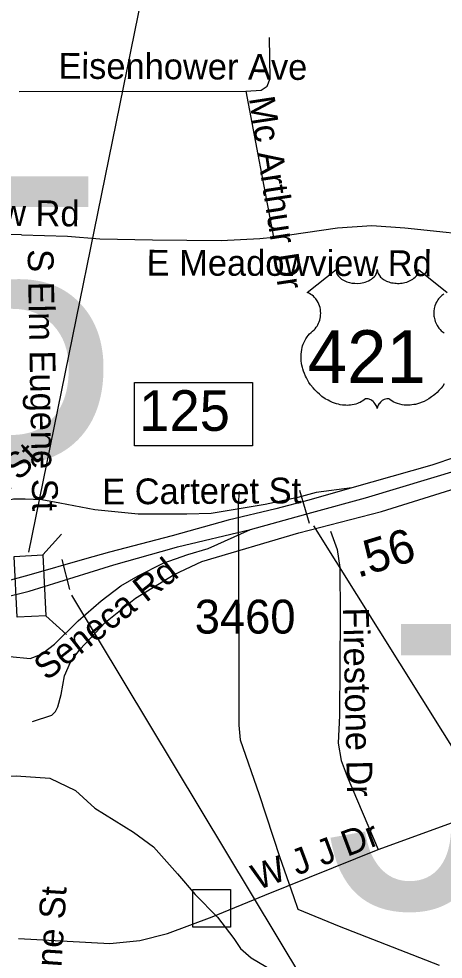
# Model space of a CAD drawing. Extents: x 1662474 to 1856135, y 779280 to 917889.
# Drawn here: x 1765976 to 1767542, y 831498 to 834969 of the extents above; entities that cross this region are included whole.
import ezdxf

# ---------------------------------------------------------------- set-up
doc = ezdxf.new("R2010")
doc.units = 0
for name, color, linetype in [('Exist Hydrographic Creek Single Shore', 7, 'Continuous'), ('Exist Road Non-System Structure Non-Sys NCDOT Attributed CELL', 7, 'Continuous'), ('Exist Road Non-System Structure Non-Sys NCDOT Number Label', 7, 'Continuous'), ('Exist Road Non-System Structure Non-Sys Other Attributed CELL', 7, 'Continuous'), ('Exist Road Non-System Structure Non-Sys Other Number Label', 7, 'Continuous'), ('Exist Road Non-System Type 51', 7, 'Continuous'), ('Exist Road Non-System Type 51 Label', 7, 'Continuous'), ('Exist Road Primary Interstate Divided Center Attributed', 7, 'Continuous'), ('Exist Road Primary Interstate Interchange CELL', 7, 'Continuous'), ('Exist Road Primary Interstate Ramp 1 Lane Attributed', 7, 'Continuous'), ('Exist Road Primary Interstate Structure Ovrhead Sign CELL', 7, 'Continuous'), ('Exist Road Primary Interstate Structure Ovrhead Sign Number Label', 7, 'Continuous'), ('Exist Road Primary US Shield CELL', 7, 'Continuous'), ('Exist Road Primary US Shield Number Label', 7, 'Continuous'), ('Exist Road Primary US Structure Ovrhead Sign CELL', 7, 'Continuous'), ('Exist Road Secondary Mileage Tenths English Label', 7, 'Continuous'), ('Exist Road Secondary Type 51 Attributed', 7, 'Continuous'), ('Exist Road Secondary Type 51 Number Label', 7, 'Continuous'), ('Exist Utilities Electrical Transmission Line', 7, 'Continuous')]:
    doc.layers.add(name, color=color, linetype=linetype)

msp = doc.modelspace()

# ---------------------------------------------------------------- linework, layer by layer
at = {"layer": 'Exist Hydrographic Creek Single Shore'}
msp.add_lwpolyline([(1765859.9, 832172.1), (1765966.1, 832175.2), (1766090.9, 832166), (1766185.1, 832120.6), (1766256.8, 832055.2), (1766399.8, 831966.8), (1766472.8, 831913.2), (1766561.4, 831813.6), (1766626.5, 831736.6), (1766708.6, 831653.7), (1766769.9, 831574.7), (1766793.5, 831537.2), (1766833.6, 831502.8), (1766914.5, 831455.6), (1767024.1, 831400.4), (1767070.1, 831377.1), (1767182.6, 831325.6)], dxfattribs=at)
at = {"layer": 'Exist Road Non-System Structure Non-Sys NCDOT Attributed CELL'}
for p, q in [((1766133.5, 833066.7), (1766064.4, 832990.4)), ((1766075.2, 832765.3), (1766151.5, 832696.3))]:
    msp.add_line(p, q, dxfattribs=at)
msp.add_lwpolyline([(1766064.4, 832990.4), (1766075.7, 832765.3), (1765970.6, 832760.1), (1765959.3, 832985.1)], close=True, dxfattribs=at)
at = {"layer": 'Exist Road Non-System Structure Non-Sys NCDOT Number Label'}
msp.add_line((1766013.3, 833000.8), (1766546.1, 835619.7), dxfattribs=at)
at = {"layer": 'Exist Road Non-System Structure Non-Sys Other Attributed CELL'}
msp.add_lwpolyline([(1766617.8, 831755.1), (1766756.8, 831755.1), (1766756.8, 831616), (1766617.8, 831616)], close=True, dxfattribs=at)
at = {"layer": 'Exist Road Non-System Type 51'}
for p, q in [((1765977.6, 834701.1), (1766814.1, 834702.2)), ((1766814.1, 834702.2), (1766916.2, 834162.9))]:
    msp.add_line(p, q, dxfattribs=at)
for points in [[(1766814.1, 834702.2), (1766870.4, 834705.6), (1766892.9, 834720.2), (1766903.9, 834748.4), (1766901.6, 834900.1)], [(1765985.6, 834171.8), (1765021.2, 834184.1), (1764400.9, 834202.2)], [(1766916.2, 834162.9), (1767151.6, 834197.4), (1767278.1, 834206.7), (1767400.8, 834197.4), (1767729.1, 834162.9), (1767949.4, 834130), (1768060.6, 834106.9), (1768137, 834080.7)], [(1765985.6, 834171.8), (1766155.6, 834167.5), (1766274.6, 834157), (1766469, 834153.6), (1766722.4, 834150.5), (1766865.9, 834158.6), (1766916.2, 834162.9)], [(1767126.5, 833078.1), (1767150.1, 833010.6), (1767160.4, 832944.2), (1767161.4, 832766.5), (1767159.1, 832397.8), (1767154.6, 832295.7), (1767165.9, 832231.4), (1767187.6, 832172), (1767301.9, 831903.5)], [(1767301.9, 831903.5), (1767864, 832106.9), (1768074.2, 832196.7), (1768234.9, 832297), (1768409.9, 832418.2), (1768602.4, 832561.8), (1768688.9, 832611.9), (1768818.4, 832666.5)], [(1765974.6, 831573.9), (1766311.6, 831556), (1766422.1, 831566.5), (1766524.1, 831593.4), (1766689.2, 831653.9), (1766883.8, 831733.8), (1767301.9, 831903.5)]]:
    msp.add_lwpolyline(points, dxfattribs=at)
at = {"layer": 'Exist Road Primary Interstate Divided Center Attributed'}
for points in [[(1768742.6, 833889.7), (1768506, 833772.7), (1768356.1, 833698.3), (1768127.2, 833589.9), (1767984.5, 833522), (1767903.5, 833483.4), (1767675, 833380.4), (1767500.2, 833322.1), (1767205.1, 833237.8)], [(1766830.4, 833084.3), (1767057.8, 833146.7), (1767255.3, 833200.5), (1767610.3, 833308.2), (1767803.6, 833387.4), (1767984.3, 833469.8), (1768147.5, 833547.5), (1768363.4, 833650.4), (1768535.8, 833730.4), (1768540.9, 833732.7), (1768774.1, 833845)], [(1767205.1, 833237.8), (1767046.1, 833192), (1766924.5, 833160.6), (1766748.2, 833118.2), (1766542.2, 833061.2), (1766310.8, 833001), (1766217.9, 832974.3), (1766013.4, 832915.6)], [(1766014.5, 832856.3), (1766236, 832925.2), (1766326.7, 832953.4), (1766549.8, 833016.7), (1766561.2, 833020), (1766830.4, 833084.3)], [(1766013.4, 832915.6), (1765732.6, 832839.8), (1765715.1, 832835.1), (1765369.3, 832745.2), (1765204.5, 832702.8)], [(1765272.4, 832663.3), (1765323.3, 832679), (1765403.7, 832700.6), (1765618.4, 832758.8), (1765733.5, 832787.1), (1766014.5, 832856.3)]]:
    msp.add_lwpolyline(points, dxfattribs=at)
at = {"layer": 'Exist Road Primary Interstate Interchange CELL'}
msp.add_lwpolyline([(1766402.9, 833626.6), (1766837.8, 833626.6), (1766837.8, 833393.4), (1766402.9, 833393.4)], close=True, dxfattribs=at)
at = {"layer": 'Exist Road Primary Interstate Ramp 1 Lane Attributed'}
for points in [[(1767205.1, 833237.8), (1767073.6, 833220.2), (1767005.7, 833202.7), (1766885.2, 833176.4), (1766782.2, 833158.8), (1766685.8, 833143.5), (1766595.9, 833141.3), (1766416.2, 833141.3), (1766256.3, 833156.6), (1766127, 833180.8), (1766061.3, 833193.9), (1765999.9, 833196.1)], [(1765999.9, 833196.1), (1765956.1, 833196.1), (1765936.4, 833191.7), (1765914.4, 833176.4), (1765881.6, 833141.3), (1765798.3, 833047), (1765710.7, 832959.3), (1765647.1, 832906.7), (1765570.4, 832856.3), (1765495.9, 832812.4), (1765403.9, 832773), (1765314, 832744.5), (1765204.5, 832702.8)], [(1765323.3, 832679), (1765414.8, 832672.1), (1765463, 832680.9), (1765524.4, 832689.6), (1765581.4, 832691.8), (1765669, 832685.3), (1765741.3, 832674.3), (1765789.5, 832665.5), (1765857.5, 832641.4), (1765905.7, 832626.1), (1765942.9, 832615.1), (1766017.4, 832608.5), (1766037.1, 832615.1), (1766052.5, 832621.7), (1766065.6, 832628.3), (1766107.3, 832661.1), (1766194.9, 832746.6), (1766280.4, 832821.2), (1766352.7, 832876), (1766416.2, 832913.3), (1766508.3, 832959.3), (1766600.3, 832992.2), (1766674.8, 833014.1), (1766830.4, 833084.3)]]:
    msp.add_lwpolyline(points, dxfattribs=at)
at = {"layer": 'Exist Road Primary Interstate Structure Ovrhead Sign CELL'}
for p, q in [((1767011.4, 833229.2), (1767047.4, 833108)), ((1766134.9, 832973.4), (1766162.7, 832863))]:
    msp.add_line(p, q, dxfattribs=at)
at = {"layer": 'Exist Road Primary Interstate Structure Ovrhead Sign Number Label'}
msp.add_line((1767063.3, 833097.1), (1769485.1, 829227), dxfattribs=at)
at = {"layer": 'Exist Road Primary US Shield CELL'}
for points in [[(1767546, 833621.3), (1767540.4, 833613.6), (1767533.9, 833605.4), (1767526, 833596.8), (1767519.7, 833590.5), (1767511.4, 833583.1), (1767506.4, 833578.9), (1767499.2, 833573.5), (1767489.5, 833567), (1767479.8, 833561.4), (1767471.6, 833557.2), (1767464.3, 833554.1), (1767454.9, 833550.5), (1767439.2, 833546.1), (1767433.5, 833545), (1767426.7, 833543.9), (1767420.3, 833543.3), (1767414.2, 833542.9), (1767405.9, 833542.9), (1767397.7, 833543.6), (1767389.9, 833544.7), (1767381.8, 833546.4), (1767373.3, 833548.9), (1767365.6, 833551.9), (1767357.9, 833555.8), (1767344.7, 833564), (1767340.9, 833566.1), (1767338.8, 833566.6), (1767333.7, 833566.9), (1767328.9, 833565.9), (1767324, 833563.9), (1767321.1, 833562.3), (1767317.2, 833559.8), (1767314.1, 833557.4), (1767310.5, 833553.9), (1767308, 833551), (1767306.1, 833548.8), (1767302.4, 833542.9), (1767301.1, 833540.2), (1767299.7, 833536.6), (1767298.5, 833531.3), (1767296.8, 833538), (1767294.8, 833542.4), (1767292.6, 833546.1), (1767290.2, 833549.5), (1767286.5, 833553.7), (1767283.2, 833556.9), (1767279.2, 833560.2), (1767274.9, 833562.8), (1767271.5, 833564.5), (1767268.4, 833565.7), (1767264.5, 833566.7), (1767261.4, 833566.9), (1767258.8, 833566.9), (1767255.3, 833566.1), (1767250.5, 833562.6), (1767245.9, 833559.5), (1767241, 833556.4), (1767235.1, 833553.2), (1767230.7, 833551.2), (1767225.6, 833549.2), (1767219.6, 833547.2), (1767213, 833545.5), (1767206.3, 833544.2), (1767200.4, 833543.3), (1767194.1, 833542.7), (1767188.4, 833542.5), (1767182.4, 833542.6), (1767176.8, 833543), (1767170.3, 833543.6), (1767162.3, 833544.8), (1767155.7, 833546.3), (1767148.6, 833548.2), (1767141.4, 833550.4), (1767133.7, 833553.4), (1767124, 833557.6), (1767117.3, 833561), (1767106.7, 833567.1), (1767094.3, 833575.7), (1767084.9, 833583.3), (1767078, 833589.5), (1767067.9, 833599.8), (1767062, 833606.6), (1767052.7, 833618.6), (1767046.7, 833627.3), (1767042.8, 833633.7), (1767037.2, 833644), (1767034.1, 833650.5), (1767030.1, 833659.9), (1767026.9, 833668.5), (1767024.3, 833676.7), (1767022.9, 833681.9), (1767020.8, 833691), (1767019.6, 833697.5), (1767018.4, 833706.3), (1767017.8, 833715.7), (1767017.6, 833724.3), (1767017.9, 833731.5), (1767018.7, 833739.8), (1767020.1, 833748.7), (1767021.8, 833756.3), (1767023.3, 833761.7), (1767025.6, 833768.4), (1767028.6, 833775.7), (1767032.1, 833782.8), (1767035.4, 833788.6), (1767039.6, 833794.9), (1767043.8, 833800.2), (1767049.2, 833806.1), (1767054.9, 833811.5), (1767060, 833815.7), (1767066.2, 833821.8), (1767069.4, 833825.4), (1767073.3, 833830.5), (1767076.3, 833835.2), (1767078.8, 833839.4), (1767082, 833845.6), (1767084, 833850.3), (1767086.4, 833857.4), (1767087.6, 833862.5), (1767088.9, 833868.9), (1767089.7, 833875), (1767090, 833882.6), (1767089.8, 833888.9), (1767089, 833896.2), (1767087.6, 833903.3), (1767086, 833909.4), (1767083.3, 833916.5), (1767080.9, 833921.6), (1767076.8, 833928.6), (1767072.3, 833935.1), (1767067.6, 833940.3), (1767062.9, 833945), (1767058.4, 833948.6), (1767054.1, 833951.6), (1767048.7, 833954.9), (1767043.5, 833957.5), (1767040.2, 833958.8), (1767146.5, 834043.5), (1767146.8, 834039.1), (1767147.8, 834033.8), (1767148.7, 834031.1), (1767151.1, 834026), (1767155.1, 834019.9), (1767160.7, 834013.9), (1767167.1, 834008.7), (1767171.3, 834006), (1767178.6, 834002.1), (1767186.8, 833998.6), (1767196, 833996), (1767205.3, 833994.1), (1767215.6, 833993), (1767225.7, 833992.8), (1767236.6, 833993.6), (1767248.6, 833995.9), (1767254.2, 833997.4), (1767260.4, 833999.5), (1767266.2, 834001.9), (1767272.6, 834005.3), (1767277.6, 834008.5), (1767281.6, 834011.4), (1767287.3, 834016.8), (1767291.8, 834022.4), (1767293.7, 834025.6), (1767295.3, 834028.6), (1767297.5, 834035), (1767298.1, 834037.8), (1767298.6, 834043.7), (1767299, 834038.7), (1767299.5, 834035.7), (1767300.3, 834032.7), (1767301.5, 834029.4), (1767303.8, 834024.9), (1767306.3, 834021.2), (1767311, 834015.6), (1767314, 834012.8), (1767316.7, 834010.6), (1767323.9, 834005.6), (1767332.3, 834001.4), (1767336.5, 833999.6), (1767340.8, 833998.1), (1767346.2, 833996.4), (1767351.7, 833995.1), (1767357.3, 833994.2), (1767362.9, 833993.3), (1767368.7, 833992.9), (1767373.4, 833992.8), (1767379.2, 833992.8), (1767384.5, 833993.2), (1767390, 833993.8), (1767396, 833994.8), (1767400.8, 833995.9), (1767407.2, 833997.5), (1767413, 833999.6), (1767418.1, 834001.8), (1767424.7, 834005.3), (1767430, 834008.6), (1767433.9, 834011.7), (1767438.6, 834016), (1767442.9, 834021.1), (1767445.5, 834024.8), (1767447.3, 834028.6), (1767449, 834032.7), (1767450.1, 834036.9), (1767450.6, 834040.6), (1767450.7, 834043.8), (1767556.9, 833959.1)], [(1767544.1, 833952.6), (1767536.8, 833947.5), (1767533.6, 833944.7), (1767530.5, 833941.7), (1767527.6, 833938.6), (1767525.1, 833935.6), (1767522, 833931.4), (1767519.2, 833927.1), (1767516.5, 833922.4), (1767514.6, 833918.3), (1767511.3, 833909.8), (1767509.7, 833904.4), (1767508.7, 833899.8), (1767507.5, 833890.3), (1767507.2, 833885.8), (1767507.2, 833881.3), (1767507.4, 833876.6), (1767507.8, 833872.1), (1767508.7, 833867.4), (1767509.4, 833863.2), (1767510.7, 833858.1), (1767512.6, 833852.2), (1767514.9, 833846.5), (1767519.8, 833837.3), (1767526, 833827.9), (1767530.5, 833822.6), (1767534.9, 833818.1), (1767541.5, 833812.5), (1767545, 833809.4)]]:
    msp.add_lwpolyline(points, dxfattribs=at)
at = {"layer": 'Exist Road Primary US Structure Ovrhead Sign CELL'}
msp.add_line((1766170.9, 832841.4), (1768693.1, 828649.7), dxfattribs=at)
at = {"layer": 'Exist Road Secondary Type 51 Attributed'}
msp.add_lwpolyline([(1766026.1, 832375.5), (1766097.6, 832399.3), (1766111.9, 832412), (1766119.6, 832429.7), (1766132.6, 832475.2), (1766145.2, 832543.7), (1766167.4, 832594.4), (1766200.8, 832640.9), (1766295.9, 832741.9), (1766407, 832830.7), (1766549.8, 832918), (1766651.4, 832965.6), (1767009.8, 833071.6), (1767314.6, 833150.2), (1767570.1, 833230.7), (1767765.9, 833305.7), (1768193, 833490.1), (1768305.7, 833544.7)], dxfattribs=at)
at = {"layer": 'Exist Utilities Electrical Transmission Line'}
msp.add_lwpolyline([(1766789.7, 833224.1), (1766785.1, 833177.9), (1766787, 832948.1), (1766788.3, 832674.3), (1766787.6, 832362.2), (1766793.3, 832308.3), (1766863.4, 832105.6), (1766939.1, 831873.3), (1766989.6, 831728.9), (1767005.1, 831682.6), (1767158.4, 831619.4), (1767527, 831476)], dxfattribs=at)

# ---------------------------------------------------------------- texts
at = {"layer": 'Exist Road Non-System Structure Non-Sys Other Number Label'}
for s, p in [('J475', (1763303.2, 833338.5)), ('J882', (1767104, 831685.6))]:
    msp.add_text(s, height=1049.86, dxfattribs=at).set_placement(p)
at = {"layer": 'Exist Road Non-System Type 51 Label'}
for s, rotation, p in [('Eisenhower Ave', 359.7036, (1766122.4, 834748.4)), ('Mc Arthur Dr', 278.6837, (1766824.8, 834677)), ('W Meadowview Rd', 359.4567, (1765112.6, 834213.3)), ('S Elm Eugene St', 271.0501, (1766008.6, 834118.3)), ('E Meadowview Rd', 359.8739, (1766447.7, 834021.6)), ('W Carteret St', 44.0889, (1765509.3, 832809.7)), ('E Carteret St', 0.351, (1766284, 833176.5)), ('Seneca Rd', 38.3053, (1766079.2, 832523.2)), ('Firestone Dr', 271.254, (1767172.3, 832795.4)), ('W J J Dr', 20.5598, (1766857.1, 831751.7)), ('S Elm Eugene St', 86.1883, (1766088.5, 830798.1))]:
    msp.add_text(s, height=95, rotation=rotation, dxfattribs=at).set_placement(p)
at = {"layer": 'Exist Road Primary Interstate Interchange CELL'}
msp.add_text('125', height=150, dxfattribs=at).set_placement((1766420.4, 833448.3))
at = {"layer": 'Exist Road Primary US Shield Number Label'}
msp.add_text('421', height=195, dxfattribs=at).set_placement((1767042.6, 833624.7))
at = {"layer": 'Exist Road Secondary Mileage Tenths English Label'}
msp.add_text('.56', height=125, rotation=16.8787, dxfattribs=at).set_placement((1767226.5, 832905.1))
at = {"layer": 'Exist Road Secondary Type 51 Number Label'}
msp.add_text('3460', height=125, dxfattribs=at).set_placement((1766625.2, 832700))

doc.saveas('drawing.dxf')
